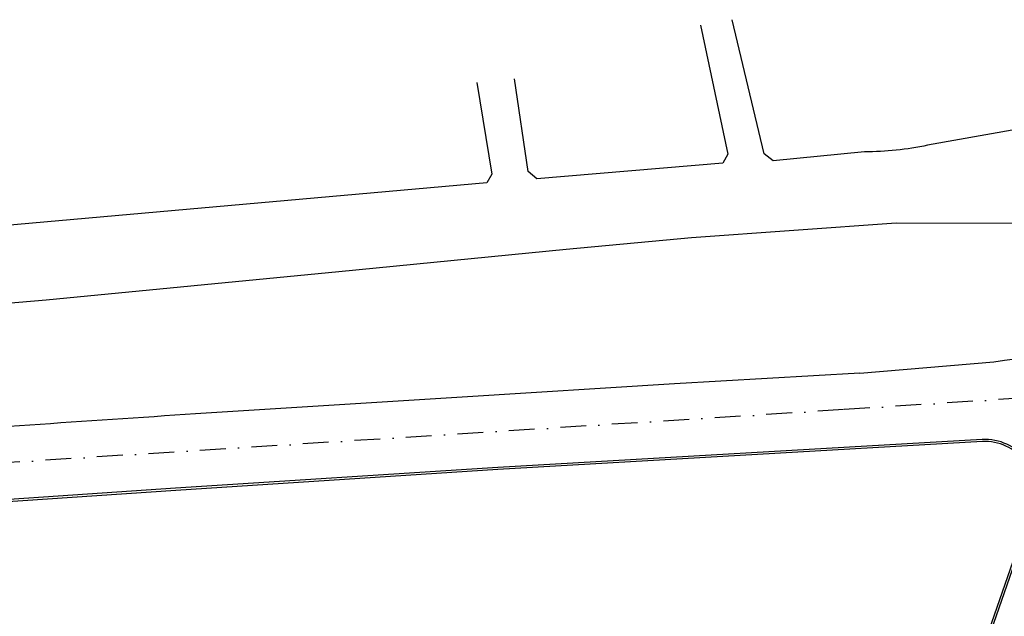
# Model space of a CAD drawing. Extents: x 41755 to 123924, y -112333 to 86187.
# Tile 522 of 582: x 103668 to 113212, y 42654 to 48435. Entities that reach past the tile are written whole.
import ezdxf

# ---------------------------------------------------------------- set-up
doc = ezdxf.new("R2010")
doc.units = 0
doc.header["$LTSCALE"] = 50
doc.linetypes.add('DASHDOT', pattern=[1, 0.5, -0.25, 0, -0.25])
doc.layers.add('Pzt-chodniki', color=8, linetype='CONTINUOUS')
doc.layers.add('Pzt-drogi-hatch', color=253, linetype='CONTINUOUS')

msp = doc.modelspace()

# ---------------------------------------------------------------- linework, layer by layer
at = {"layer": 'Pzt-chodniki'}
for points in [[(114413.96, 47957.607), (114462.724, 47662.028), (114420.055, 47564.517), (112468.293, 47218.575, -0.05079399), (111856.48, 47154.944), (110971.193, 47066.148), (110883.136, 47135.974), (110573.419, 48435.337)], [(122566.356, 46884.284), (116229.782, 46443.859), (114738.592, 46406.049, 0.03663179), (113934.065, 46458.862), (112164.494, 46462.966), (110179.885, 46320.787), (108963.305, 46206.866), (106762.625, 45991.174), (103923.373, 45718.581), (101421.505, 45503.132), (98681.906, 45282.354), (96747.038, 45110.54)], [(111812.057, 45010.51), (113108.659, 45119.075, -0.00431761), (116435.785, 45593.622, 0.00289702), (118411.885, 45719.666), (120608.95, 45866.817), (123687.735, 46087.394)], [(111812.057, 45010.51), (110015.545, 44907.258), (107957.162, 44776.238), (105370.528, 44616.294, -0.00172201), (102161.577, 44403.677, -0.01008884), (98935.47, 44192.075, -0.00078761), (97305.644, 44064.991, -0.00078761)], [(113033.061, 42364.286), (113498.733, 43703.215, 0.53443576), (112997.618, 44366.628), (108301.575, 44095.103), (105178.419, 43894.453), (99674.285, 43522.391)], [(113014.171, 42370.856), (113479.843, 43709.785, 0.53443576), (112998.773, 44346.662), (108302.793, 44075.14), (105179.734, 43874.496), (99675.634, 43502.437)]]:
    msp.add_lwpolyline(points, format="xyb", dxfattribs=at)
for points in [[(110266.044, 48383.715), (110533.25, 47132.926), (110482.982, 47045.919), (108679.336, 46894.353), (108596.28, 46964.001), (108462.318, 47861.384)], [(108097.247, 47826.498), (108244.605, 46937.152), (108196.379, 46854.11), (98512.581, 45993.944)]]:
    msp.add_lwpolyline(points, dxfattribs=at)
at = {"layer": 'Pzt-drogi-hatch', "linetype": 'DASHDOT', "ltscale": 10}
msp.add_lwpolyline([(123924.101, 45517.74), (115400.948, 44898.469), (111653.394, 44656.689), (103024.646, 44109.995), (99117.835, 43835.493), (97305.644, 43713.718)], dxfattribs=at)

doc.saveas('drawing.dxf')
